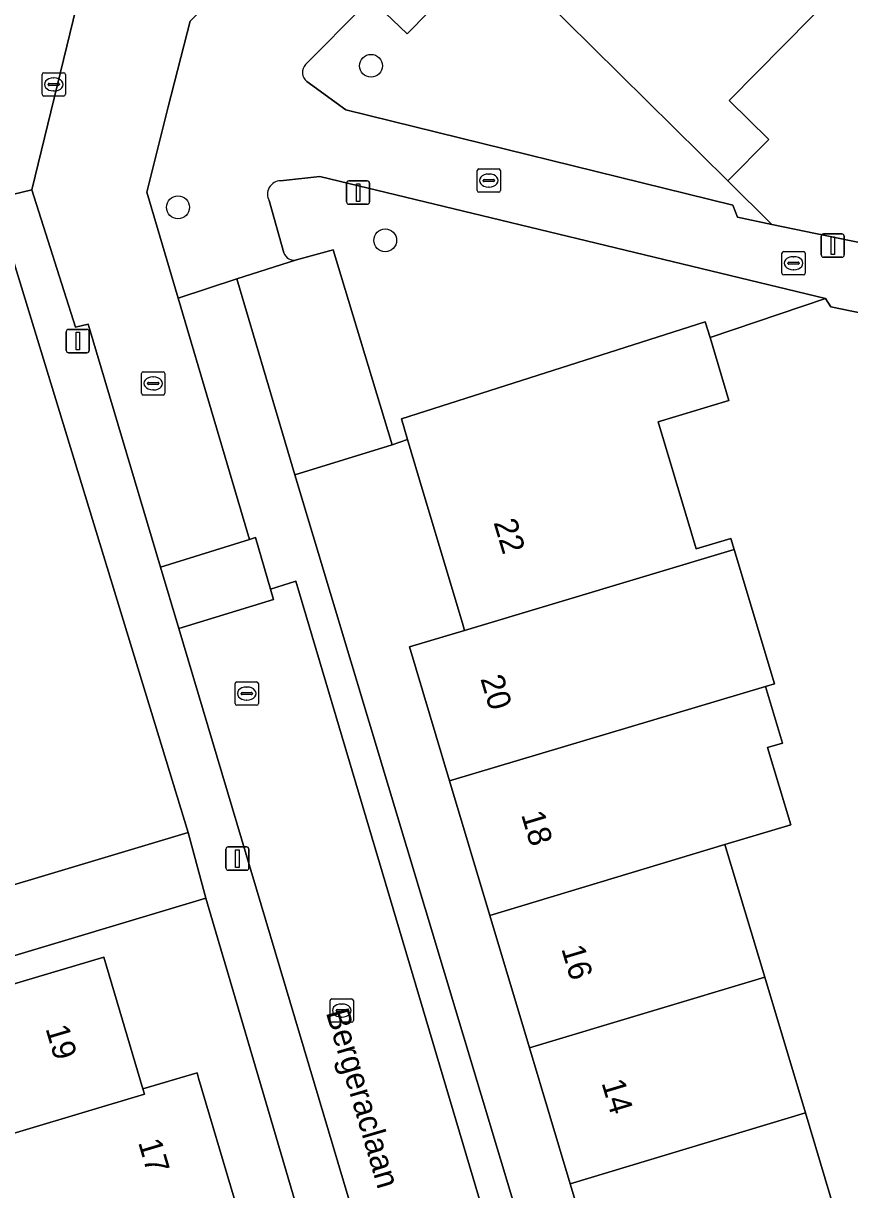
# Model space of a CAD drawing. Extents: x 157767 to 159172, y 387839 to 389425.
# Drawn here: x 158532.3 to 158567.7, y 388550.5 to 388600.6 of the extents above; entities that cross this region are included whole.
import ezdxf

# ---------------------------------------------------------------- set-up
doc = ezdxf.new("R2010")
doc.units = 0
for name, color, linetype in [('IMGEO_Boom', 7, 'Continuous'), ('IMGEO_Erf', 7, 'Continuous'), ('IMGEO_Groenvoorziening', 7, 'Continuous'), ('IMGEO_Kolk', 7, 'Continuous'), ('IMGEO_Lichtmast', 7, 'Continuous'), ('IMGEO_Openbare_ruimte_label', 7, 'Continuous'), ('IMGEO_Pand', 7, 'Continuous'), ('IMGEO_Pand_nummerreeks', 7, 'Continuous'), ('IMGEO_Parkeervlak_open', 7, 'Continuous'), ('IMGEO_Rijbaan_lokaal_open', 7, 'Continuous'), ('IMGEO_Rioolput', 7, 'Continuous'), ('IMGEO_Voetpad_open', 7, 'Continuous')]:
    doc.layers.add(name, color=color, linetype=linetype)

msp = doc.modelspace()

# ---------------------------------------------------------------- linework, layer by layer
at = {"layer": 'IMGEO_Boom'}
for centre in [(158547.19, 388598.738), (158538.902, 388592.662), (158547.8, 388591.243)]:
    msp.add_circle(centre, 0.489, dxfattribs=at)
at = {"layer": 'IMGEO_Erf'}
msp.add_lwpolyline([(158587.635, 388599.045), (158591.355, 388602.801), (158579.678, 388614.544), (158575.302, 388610.121), (158571.072, 388605.846), (158566.946, 388601.677), (158566.087, 388600.808), (158562.57, 388597.253), (158564.269, 388595.573), (158562.511, 388593.796), (158564.399, 388591.929), (158567.252, 388591.344), (158582.491, 388588.215), (158594.155, 388600.029), (158594.108, 388600.075), (158590.385, 388596.317), (158586.663, 388592.558), (158583.915, 388595.289)], close=True, dxfattribs=at)
for points in [[(158511.356, 388557.426), (158539.336, 388565.822), (158531.011, 388593.022)], [(158575.686, 388586.589), (158566.941, 388588.382), (158566.705, 388588.744), (158561.746, 388587.072), (158562.558, 388584.363), (158559.521, 388583.453), (158560.955, 388578.664), (158561.153, 388578.002), (158562.639, 388578.446), (158562.78, 388577.976), (158564.508, 388572.205), (158564.134, 388572.093), (158564.863, 388569.659), (158564.221, 388569.467), (158565.214, 388566.15), (158562.389, 388565.304), (158564.093, 388559.613), (158565.84, 388553.782), (158567.538, 388548.113)], [(158557.442, 388545.078), (158555.747, 388550.736), (158553.997, 388556.575), (158552.297, 388562.253), (158550.562, 388568.043), (158548.842, 388573.784), (158551.204, 388574.494), (158551.112, 388574.8), (158549.426, 388580.429), (158548.756, 388582.691), (158548.094, 388582.468), (158543.919, 388581.171), (158563.948, 388514.555)], [(158555.559, 388510.466), (158540.094, 388562.995), (158521.25, 388557.35), (158512.151, 388554.624), (158508.379, 388553.494), (158508.361, 388553.203), (158512.233, 388554.346), (158514.456, 388546.817)], [(158523.324, 388550.351), (158522.737, 388552.333), (158521.316, 388557.126), (158525.438, 388558.348), (158525.693, 388557.485), (158535.722, 388560.46), (158537.399, 388554.806), (158539.722, 388555.495), (158539.787, 388555.277), (158541.319, 388550.112)]]:
    msp.add_lwpolyline(points, dxfattribs=at)
at = {"layer": 'IMGEO_Groenvoorziening'}
for points in [[(158544.44, 388598.068), (158546.113, 388596.851), (158562.72, 388592.754), (158562.925, 388592.232), (158564.399, 388591.929), (158562.511, 388593.796), (158553.241, 388602.967), (158552.396, 388603.828), (158548.737, 388600.109), (158547.497, 388601.298)], [(158546.85, 388601.289), (158544.381, 388598.787)], [(158544.992, 388593.984), (158543.31, 388593.802)], [(158543.993, 388590.408), (158545.558, 388590.84), (158548.094, 388582.468), (158548.756, 388582.691), (158548.495, 388583.573), (158561.543, 388587.749), (158561.746, 388587.072), (158566.705, 388588.744), (158544.992, 388593.984)], [(158542.821, 388592.948), (158543.449, 388590.714)]]:
    msp.add_lwpolyline(points, dxfattribs=at)
for centre, radius, start, end in [((158544.721, 388598.453), 0.477, 135.5153, 233.8669), ((158543.32, 388593.229), 0.573, 91.0061, 209.4031), ((158543.875, 388590.835), 0.443, 195.882, 285.4025)]:
    msp.add_arc(centre, radius, start, end, dxfattribs=at)
at = {"layer": 'IMGEO_Kolk'}
for p, q in [((158551.824, 388594.311), (158552.676, 388594.311)), ((158551.749, 388593.385), (158551.749, 388594.237)), ((158552.008, 388593.805), (158552.008, 388593.817)), ((158552.051, 388593.854), (158552.449, 388593.854)), ((158552.237, 388594.091), (158552.262, 388594.091)), ((158552.492, 388593.817), (158552.492, 388593.805)), ((158552.75, 388594.237), (158552.75, 388593.385)), ((158552.676, 388593.311), (158551.824, 388593.311)), ((158552.446, 388593.768), (158552.048, 388593.768)), ((158552.26, 388593.531), (158552.235, 388593.531)), ((158564.835, 388589.836), (158564.835, 388590.688)), ((158564.91, 388590.762), (158565.762, 388590.762)), ((158565.094, 388590.256), (158565.094, 388590.268)), ((158565.137, 388590.305), (158565.535, 388590.305)), ((158565.323, 388590.542), (158565.348, 388590.542)), ((158565.578, 388590.268), (158565.578, 388590.256)), ((158565.836, 388590.688), (158565.836, 388589.836)), ((158565.532, 388590.219), (158565.134, 388590.219)), ((158565.346, 388589.982), (158565.321, 388589.982)), ((158565.762, 388589.762), (158564.91, 388589.762)), ((158537.335, 388584.676), (158537.335, 388585.528)), ((158537.41, 388585.602), (158538.262, 388585.602)), ((158537.823, 388585.382), (158537.848, 388585.382)), ((158538.336, 388585.528), (158538.336, 388584.676)), ((158537.594, 388585.096), (158537.594, 388585.108)), ((158538.032, 388585.059), (158537.634, 388585.059)), ((158537.637, 388585.145), (158538.035, 388585.145)), ((158537.846, 388584.822), (158537.821, 388584.822)), ((158538.078, 388585.108), (158538.078, 388585.096)), ((158538.262, 388584.602), (158537.41, 388584.602)), ((158541.427, 388572.284), (158542.279, 388572.284)), ((158541.352, 388571.358), (158541.352, 388572.21)), ((158541.611, 388571.778), (158541.611, 388571.79)), ((158542.049, 388571.741), (158541.651, 388571.741)), ((158541.654, 388571.827), (158542.052, 388571.827)), ((158541.84, 388572.064), (158541.865, 388572.064)), ((158542.095, 388571.79), (158542.095, 388571.778)), ((158542.353, 388572.21), (158542.353, 388571.358)), ((158542.279, 388571.284), (158541.427, 388571.284)), ((158541.863, 388571.504), (158541.838, 388571.504)), ((158545.431, 388557.748), (158545.431, 388558.6)), ((158545.506, 388558.674), (158546.358, 388558.674)), ((158545.733, 388558.217), (158546.131, 388558.217)), ((158545.919, 388558.454), (158545.944, 388558.454)), ((158546.432, 388558.6), (158546.432, 388557.748)), ((158545.69, 388558.168), (158545.69, 388558.18)), ((158546.128, 388558.131), (158545.73, 388558.131)), ((158545.942, 388557.894), (158545.917, 388557.894)), ((158546.174, 388558.18), (158546.174, 388558.168)), ((158546.358, 388557.674), (158545.506, 388557.674))]:
    msp.add_line(p, q, dxfattribs=at)
for points in [[(158551.824, 388594.311), (158552.676, 388594.311)], [(158551.749, 388593.385), (158551.749, 388594.237)], [(158552.75, 388594.237), (158552.75, 388593.385)], [(158552.676, 388593.311), (158551.824, 388593.311)], [(158564.835, 388589.836), (158564.835, 388590.688)], [(158564.91, 388590.762), (158565.762, 388590.762)], [(158565.836, 388590.688), (158565.836, 388589.836)], [(158565.762, 388589.762), (158564.91, 388589.762)], [(158537.335, 388584.676), (158537.335, 388585.528)], [(158537.41, 388585.602), (158538.262, 388585.602)], [(158538.336, 388585.528), (158538.336, 388584.676)], [(158538.262, 388584.602), (158537.41, 388584.602)], [(158541.427, 388572.284), (158542.279, 388572.284)], [(158541.352, 388571.358), (158541.352, 388572.21)], [(158542.353, 388572.21), (158542.353, 388571.358)], [(158542.279, 388571.284), (158541.427, 388571.284)], [(158545.431, 388557.748), (158545.431, 388558.6)], [(158545.506, 388558.674), (158546.358, 388558.674)], [(158546.432, 388558.6), (158546.432, 388557.748)], [(158546.358, 388557.674), (158545.506, 388557.674)]]:
    msp.add_lwpolyline(points, dxfattribs=at)
for centre, radius, start, end in [((158551.826, 388594.235), 0.0765, 91.552, 178.448), ((158551.826, 388594.235), 0.0765, 91.552, 178.448), ((158552.674, 388594.235), 0.0765, 1.552, 88.448), ((158552.674, 388594.235), 0.0765, 1.552, 88.448), ((158552.048, 388593.814), 0.0403, 85.8775, 175.7526), ((158552.045, 388593.804), 0.0366, 178.938, 274.7102), ((158552.449, 388593.811), 0.043, 264.8664, 352.4533), ((158552.453, 388593.816), 0.0386, 1.7309, 96.639), ((158551.826, 388593.387), 0.0765, 181.552, 268.448), ((158551.826, 388593.387), 0.0765, 181.552, 268.448), ((158552.674, 388593.387), 0.0765, 271.552, 358.448), ((158552.674, 388593.387), 0.0765, 271.552, 358.448), ((158564.912, 388590.686), 0.0765, 91.552, 178.448), ((158564.912, 388590.686), 0.0765, 91.552, 178.448), ((158565.134, 388590.265), 0.0403, 85.8775, 175.7526), ((158565.539, 388590.267), 0.0386, 1.7309, 96.639), ((158565.76, 388590.686), 0.0765, 1.552, 88.448), ((158565.76, 388590.686), 0.0765, 1.552, 88.448), ((158564.912, 388589.838), 0.0765, 181.552, 268.448), ((158564.912, 388589.838), 0.0765, 181.552, 268.448), ((158565.131, 388590.255), 0.0366, 178.938, 274.7102), ((158565.535, 388590.262), 0.043, 264.8664, 352.4533), ((158565.76, 388589.838), 0.0765, 271.552, 358.448), ((158565.76, 388589.838), 0.0765, 271.552, 358.448), ((158537.412, 388585.526), 0.0765, 91.552, 178.448), ((158537.412, 388585.526), 0.0765, 91.552, 178.448), ((158538.26, 388585.526), 0.0765, 1.552, 88.448), ((158538.26, 388585.526), 0.0765, 1.552, 88.448), ((158537.634, 388585.105), 0.0403, 85.8775, 175.7526), ((158537.631, 388585.095), 0.0366, 178.938, 274.7102), ((158538.035, 388585.102), 0.043, 264.8664, 352.4533), ((158538.039, 388585.107), 0.0386, 1.7309, 96.639), ((158537.412, 388584.678), 0.0765, 181.552, 268.448), ((158537.412, 388584.678), 0.0765, 181.552, 268.448), ((158538.26, 388584.678), 0.0765, 271.552, 358.448), ((158538.26, 388584.678), 0.0765, 271.552, 358.448), ((158541.429, 388572.208), 0.0765, 91.552, 178.448), ((158541.429, 388572.208), 0.0765, 91.552, 178.448), ((158542.277, 388572.208), 0.0765, 1.552, 88.448), ((158542.277, 388572.208), 0.0765, 1.552, 88.448), ((158541.651, 388571.787), 0.0403, 85.8775, 175.7526), ((158541.648, 388571.777), 0.0366, 178.938, 274.7102), ((158542.052, 388571.784), 0.043, 264.8664, 352.4533), ((158542.056, 388571.789), 0.0386, 1.7309, 96.639), ((158541.429, 388571.36), 0.0765, 181.552, 268.448), ((158541.429, 388571.36), 0.0765, 181.552, 268.448), ((158542.277, 388571.36), 0.0765, 271.552, 358.448), ((158542.277, 388571.36), 0.0765, 271.552, 358.448), ((158545.508, 388558.598), 0.0765, 91.552, 178.448), ((158545.508, 388558.598), 0.0765, 91.552, 178.448), ((158545.73, 388558.177), 0.0403, 85.8775, 175.7526), ((158546.135, 388558.179), 0.0386, 1.7309, 96.639), ((158546.356, 388558.598), 0.0765, 1.552, 88.448), ((158546.356, 388558.598), 0.0765, 1.552, 88.448), ((158545.508, 388557.75), 0.0765, 181.552, 268.448), ((158545.508, 388557.75), 0.0765, 181.552, 268.448), ((158545.727, 388558.167), 0.0366, 178.938, 274.7102), ((158546.131, 388558.174), 0.043, 264.8664, 352.4533), ((158546.356, 388557.75), 0.0765, 271.552, 358.448), ((158546.356, 388557.75), 0.0765, 271.552, 358.448)]:
    msp.add_arc(centre, radius, start, end, dxfattribs=at)
for centre, major_axis, ratio, start_param, end_param in [((158552.236, 388593.811), (-0.387, 0.002), 0.722429, 4.712389, 7.853982), ((158552.261, 388593.811), (-0.39, 0.002), 0.717154, 1.570796, 4.712389), ((158565.322, 388590.262), (-0.387, 0.002), 0.722429, 4.712389, 7.853982), ((158565.347, 388590.262), (-0.39, 0.002), 0.717154, 1.570796, 4.712389), ((158537.822, 388585.102), (-0.387, 0.002), 0.722429, 4.712389, 7.853982), ((158537.847, 388585.102), (-0.39, 0.002), 0.717154, 1.570796, 4.712389), ((158541.839, 388571.784), (-0.387, 0.002), 0.722429, 4.712389, 7.853982), ((158541.864, 388571.784), (-0.39, 0.002), 0.717154, 1.570796, 4.712389), ((158545.918, 388558.174), (-0.387, 0.002), 0.722429, 4.712389, 7.853982), ((158545.943, 388558.174), (-0.39, 0.002), 0.717154, 1.570796, 4.712389)]:
    msp.add_ellipse(centre, major_axis=major_axis, ratio=ratio, start_param=start_param, end_param=end_param, dxfattribs=at)
at = {"layer": 'IMGEO_Lichtmast'}
for p, q in [((158546.24, 388593.793), (158547.03, 388593.793)), ((158547.03, 388593.793), (158546.24, 388593.793)), ((158546.14, 388592.893), (158546.14, 388593.693)), ((158546.14, 388593.693), (158546.14, 388592.893)), ((158547.13, 388593.693), (158547.13, 388592.893)), ((158547.13, 388592.893), (158547.13, 388593.693)), ((158547.03, 388592.793), (158546.24, 388592.793)), ((158546.24, 388592.793), (158547.03, 388592.793)), ((158566.522, 388590.617), (158566.522, 388591.417)), ((158566.522, 388591.417), (158566.522, 388590.617)), ((158566.622, 388591.517), (158567.412, 388591.517)), ((158567.412, 388591.517), (158566.622, 388591.517)), ((158567.512, 388591.417), (158567.512, 388590.617)), ((158567.512, 388590.617), (158567.512, 388591.417)), ((158567.412, 388590.517), (158566.622, 388590.517)), ((158566.622, 388590.517), (158567.412, 388590.517)), ((158534.105, 388586.52), (158534.105, 388587.32)), ((158534.105, 388587.32), (158534.105, 388586.52)), ((158534.205, 388587.42), (158534.995, 388587.42)), ((158534.995, 388587.42), (158534.205, 388587.42)), ((158535.095, 388587.32), (158535.095, 388586.52)), ((158535.095, 388586.52), (158535.095, 388587.32)), ((158534.995, 388586.42), (158534.205, 388586.42)), ((158534.205, 388586.42), (158534.995, 388586.42)), ((158540.957, 388564.297), (158540.957, 388565.097)), ((158540.957, 388565.097), (158540.957, 388564.297)), ((158541.057, 388565.197), (158541.847, 388565.197)), ((158541.847, 388565.197), (158541.057, 388565.197)), ((158541.947, 388565.097), (158541.947, 388564.297)), ((158541.947, 388564.297), (158541.947, 388565.097)), ((158541.847, 388564.197), (158541.057, 388564.197)), ((158541.057, 388564.197), (158541.847, 388564.197))]:
    msp.add_line(p, q, dxfattribs=at)
for points in [[(158546.56, 388593.668), (158546.71, 388593.668), (158546.71, 388592.918), (158546.56, 388592.918), (158546.56, 388593.668)], [(158566.942, 388591.392), (158567.092, 388591.392), (158567.092, 388590.642), (158566.942, 388590.642), (158566.942, 388591.392)], [(158534.525, 388587.295), (158534.675, 388587.295), (158534.675, 388586.545), (158534.525, 388586.545), (158534.525, 388587.295)], [(158541.377, 388565.072), (158541.527, 388565.072), (158541.527, 388564.322), (158541.377, 388564.322), (158541.377, 388565.072)]]:
    msp.add_lwpolyline(points, dxfattribs=at)
for centre, start, end in [((158546.24, 388593.693), 90, 180), ((158546.24, 388593.693), 90, 180), ((158547.03, 388593.693), 0, 90), ((158547.03, 388593.693), 360, 90), ((158546.24, 388592.893), 180, 270), ((158546.24, 388592.893), 180, 270), ((158547.03, 388592.893), 270, 0), ((158547.03, 388592.893), 270, 0), ((158566.622, 388591.417), 90, 180), ((158566.622, 388591.417), 90, 180), ((158567.412, 388591.417), 0, 90), ((158567.412, 388591.417), 360, 90), ((158566.622, 388590.617), 180, 270), ((158566.622, 388590.617), 180, 270), ((158567.412, 388590.617), 270, 0), ((158567.412, 388590.617), 270, 0), ((158534.205, 388587.32), 90, 180), ((158534.205, 388587.32), 90, 180), ((158534.995, 388587.32), 0, 90), ((158534.995, 388587.32), 360, 90), ((158534.205, 388586.52), 180, 270), ((158534.205, 388586.52), 180, 270), ((158534.995, 388586.52), 270, 0), ((158534.995, 388586.52), 270, 0), ((158541.057, 388565.097), 90, 180), ((158541.057, 388565.097), 90, 180), ((158541.847, 388565.097), 0, 90), ((158541.847, 388565.097), 360, 90), ((158541.057, 388564.297), 180, 270), ((158541.057, 388564.297), 180, 270), ((158541.847, 388564.297), 270, 0), ((158541.847, 388564.297), 270, 0)]:
    msp.add_arc(centre, 0.1, start, end, dxfattribs=at)
at = {"layer": 'IMGEO_Pand'}
for points in [[(158559.309, 388609.1), (158557.498, 388607.27), (158554.999, 388604.744), (158553.241, 388602.967), (158562.511, 388593.796), (158564.269, 388595.573), (158562.57, 388597.253), (158566.087, 388600.808), (158566.946, 388601.677)], [(158559.521, 388583.453), (158562.558, 388584.363), (158561.746, 388587.072), (158561.543, 388587.749), (158548.495, 388583.573), (158548.756, 388582.691), (158549.426, 388580.429), (158551.112, 388574.8), (158551.204, 388574.494), (158562.78, 388577.976), (158562.639, 388578.446), (158561.153, 388578.002), (158560.955, 388578.664)], [(158562.78, 388577.976), (158551.204, 388574.494), (158548.842, 388573.784), (158550.562, 388568.043), (158564.134, 388572.093), (158564.508, 388572.205)], [(158564.134, 388572.093), (158550.562, 388568.043), (158552.297, 388562.253), (158562.389, 388565.304), (158565.214, 388566.15), (158564.221, 388569.467), (158564.863, 388569.659)], [(158553.997, 388556.575), (158564.093, 388559.613), (158562.389, 388565.304), (158552.297, 388562.253)], [(158535.722, 388560.46), (158525.693, 388557.485), (158525.438, 388558.348), (158521.316, 388557.126), (158522.737, 388552.333), (158523.324, 388550.351), (158523.384, 388550.149), (158529.765, 388552.044), (158529.701, 388552.259), (158537.465, 388554.582), (158537.399, 388554.806)], [(158555.747, 388550.736), (158565.84, 388553.782), (158564.093, 388559.613), (158553.997, 388556.575)], [(158539.787, 388555.277), (158539.722, 388555.495), (158537.399, 388554.806), (158537.465, 388554.582), (158529.701, 388552.259), (158529.765, 388552.044), (158531.218, 388547.148), (158541.319, 388550.112)], [(158555.747, 388550.736), (158557.442, 388545.078), (158567.538, 388548.113), (158565.84, 388553.782)]]:
    msp.add_lwpolyline(points, close=True, dxfattribs=at)
at = {"layer": 'IMGEO_Parkeervlak_open'}
for points in [[(158552.396, 388603.828), (158549.043, 388607.072), (158545.364, 388603.361), (158547.497, 388601.298), (158548.737, 388600.109)], [(158543.919, 388581.171), (158548.094, 388582.468), (158545.558, 388590.84), (158543.993, 388590.408), (158541.422, 388589.584)]]:
    msp.add_lwpolyline(points, close=True, dxfattribs=at)
at = {"layer": 'IMGEO_Rijbaan_lokaal_open'}
for points in [[(158564.26, 388625.614), (158561.302, 388628.558), (158539.929, 388607.221), (158539.553, 388607.565), (158534.945, 388602.947), (158532.622, 388593.417), (158534.496, 388587.521), (158535.047, 388587.645), (158538.155, 388577.207), (158541.976, 388578.398), (158538.913, 388588.763), (158537.568, 388593.314), (158538.477, 388596.982), (158539.428, 388600.66)], [(158538.155, 388577.207), (158538.939, 388574.572), (158542.996, 388575.823), (158542.868, 388576.267), (158542.232, 388578.478), (158541.976, 388578.398)], [(158555.474, 388533.822), (158550.704, 388549.761), (158551.847, 388550.058), (158543.962, 388576.615), (158542.868, 388576.267), (158542.996, 388575.823), (158538.939, 388574.572), (158547.849, 388544.645), (158546.726, 388544.307), (158550.283, 388532.269)]]:
    msp.add_lwpolyline(points, close=True, dxfattribs=at)
at = {"layer": 'IMGEO_Rioolput'}
for p, q in [((158533.065, 388597.514), (158533.065, 388598.366)), ((158533.14, 388598.44), (158533.992, 388598.44)), ((158534.066, 388598.366), (158534.066, 388597.514)), ((158533.324, 388597.934), (158533.324, 388597.946)), ((158533.762, 388597.897), (158533.364, 388597.897)), ((158533.367, 388597.983), (158533.765, 388597.983)), ((158533.553, 388598.22), (158533.578, 388598.22)), ((158533.808, 388597.946), (158533.808, 388597.934)), ((158533.992, 388597.44), (158533.14, 388597.44)), ((158533.576, 388597.66), (158533.551, 388597.66))]:
    msp.add_line(p, q, dxfattribs=at)
for points in [[(158533.065, 388597.514), (158533.065, 388598.366)], [(158533.14, 388598.44), (158533.992, 388598.44)], [(158534.066, 388598.366), (158534.066, 388597.514)], [(158533.992, 388597.44), (158533.14, 388597.44)]]:
    msp.add_lwpolyline(points, dxfattribs=at)
for centre, radius, start, end in [((158533.142, 388598.364), 0.0765, 91.552, 178.448), ((158533.142, 388598.364), 0.0765, 91.552, 178.448), ((158533.99, 388598.364), 0.0765, 1.552, 88.448), ((158533.99, 388598.364), 0.0765, 1.552, 88.448), ((158533.364, 388597.943), 0.0403, 85.8775, 175.7526), ((158533.361, 388597.933), 0.0366, 178.938, 274.7102), ((158533.765, 388597.94), 0.043, 264.8664, 352.4533), ((158533.769, 388597.945), 0.0386, 1.7309, 96.639), ((158533.142, 388597.516), 0.0765, 181.552, 268.448), ((158533.142, 388597.516), 0.0765, 181.552, 268.448), ((158533.99, 388597.516), 0.0765, 271.552, 358.448), ((158533.99, 388597.516), 0.0765, 271.552, 358.448)]:
    msp.add_arc(centre, radius, start, end, dxfattribs=at)
for centre, major_axis, ratio, start_param, end_param in [((158533.552, 388597.94), (-0.387, 0.002), 0.722429, 4.712389, 7.853982), ((158533.577, 388597.94), (-0.39, 0.002), 0.717154, 1.570796, 4.712389)]:
    msp.add_ellipse(centre, major_axis=major_axis, ratio=ratio, start_param=start_param, end_param=end_param, dxfattribs=at)
at = {"layer": 'IMGEO_Voetpad_open'}
for points in [[(158547.497, 388601.298), (158545.364, 388603.361), (158549.043, 388607.072), (158567.948, 388626.147), (158569.289, 388627.5), (158571.8, 388630.034), (158577.552, 388635.837), (158579.644, 388637.964), (158587.033, 388645.475), (158593.956, 388652.392), (158596.708, 388651.742), (158595.063, 388654.898), (158587.817, 388647.61), (158586.996, 388648.449), (158566.185, 388627.548), (158564.784, 388626.141), (158564.26, 388625.614), (158539.428, 388600.66), (158538.477, 388596.982), (158537.568, 388593.314), (158538.913, 388588.763), (158541.422, 388589.584), (158543.993, 388590.408)], [(158596.816, 388597.574), (158599.522, 388600.187), (158602.355, 388603.011), (158603.355, 388604.007), (158623.757, 388619.36), (158616.629, 388626.752), (158615.673, 388625.787), (158616.381, 388625.106), (158617.51, 388623.723), (158596.12, 388602.134), (158595.662, 388601.555), (158594.155, 388600.029), (158582.491, 388588.215), (158567.252, 388591.344), (158564.399, 388591.929), (158562.925, 388592.232), (158562.72, 388592.754), (158546.113, 388596.851)], [(158529.811, 388596.945), (158529.994, 388596.346), (158531.011, 388593.022), (158532.622, 388593.417), (158534.945, 388602.947)], [(158544.381, 388598.787), (158546.85, 388601.289)], [(158546.113, 388596.851), (158544.44, 388598.068)], [(158543.31, 388593.802), (158544.992, 388593.984), (158566.705, 388588.744), (158566.941, 388588.382), (158575.686, 388586.589), (158582.608, 388585.176), (158593.818, 388596.558), (158594.219, 388596.966)], [(158564.785, 388511.883), (158562.693, 388513.968), (158556.256, 388512.058), (158551.068, 388529.613), (158550.283, 388532.269), (158546.726, 388544.307), (158547.849, 388544.645), (158538.939, 388574.572), (158538.155, 388577.207), (158535.047, 388587.645), (158534.496, 388587.521), (158532.622, 388593.417), (158531.011, 388593.022), (158539.336, 388565.822), (158540.094, 388562.995), (158555.559, 388510.466), (158542.312, 388500.002), (158528.703, 388489.192), (158525.408, 388486.574)], [(158543.449, 388590.714), (158542.821, 388592.948)]]:
    msp.add_lwpolyline(points, dxfattribs=at)
for points in [[(158543.919, 388581.171), (158541.422, 388589.584), (158538.913, 388588.763), (158541.976, 388578.398), (158542.232, 388578.478), (158542.868, 388576.267), (158543.962, 388576.615), (158551.847, 388550.058), (158550.704, 388549.761), (158555.474, 388533.822), (158556.268, 388531.169), (158558.04, 388525.249), (158559.172, 388525.608), (158562.693, 388513.968), (158563.948, 388514.555)], [(158508.361, 388553.203), (158508.379, 388553.494), (158512.151, 388554.624), (158521.25, 388557.35), (158540.094, 388562.995), (158539.336, 388565.822), (158511.356, 388557.426), (158507.472, 388556.269), (158505.321, 388555.643), (158506.182, 388552.816), (158503.77, 388552.082), (158500, 388550.948), (158473.046, 388542.834), (158471.199, 388542.144), (158469.078, 388541.499), (158469.953, 388538.636), (158473.959, 388539.858), (158474.786, 388540.11), (158484.947, 388543.126), (158500.759, 388547.895), (158507.769, 388549.996), (158509.182, 388550.421)]]:
    msp.add_lwpolyline(points, close=True, dxfattribs=at)
for centre, radius, start, end in [((158544.721, 388598.453), 0.477, 135.5153, 233.8669), ((158543.32, 388593.229), 0.573, 91.0061, 209.4031), ((158543.875, 388590.835), 0.443, 195.882, 285.4025)]:
    msp.add_arc(centre, radius, start, end, dxfattribs=at)

# ---------------------------------------------------------------- texts
at = {"layer": 'IMGEO_Openbare_ruimte_label'}
msp.add_text('Bergeraclaan', height=1, rotation=286.4413, dxfattribs=at).set_placement((158545.245, 388558.09))
at = {"layer": 'IMGEO_Pand_nummerreeks'}
for s, rotation, p in [('22', 286.6729, (158552.445, 388579.133)), ('20', 286.6786, (158551.879, 388572.426)), ('18', 286.6763, (158553.629, 388566.588)), ('16', 286.6763, (158555.353, 388560.831)), ('19', 286.5182, (158533.207, 388557.405)), ('14', 286.6763, (158557.079, 388555.071)), ('17', 286.5296, (158537.184, 388552.516))]:
    msp.add_text(s, height=1, rotation=rotation, dxfattribs=at).set_placement(p)

doc.saveas('drawing.dxf')
